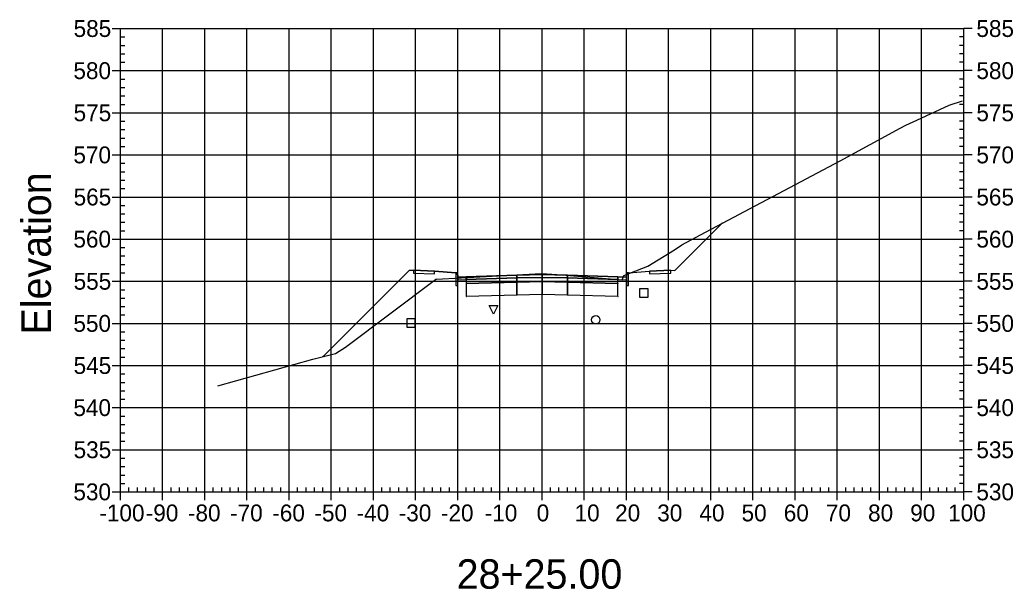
# Model space of a CAD drawing. Extents: x 704834 to 709892, y 372981 to 377533.
# Drawn here: x 708281 to 708516.6, y 376757.7 to 376892.9 of the extents above; entities that cross this region are included whole.
import ezdxf

# ---------------------------------------------------------------- set-up
doc = ezdxf.new("R2010")
doc.units = 0
for name, color, linetype in [('1', 7, 'Continuous'), ('10', 7, 'Continuous'), ('13', 7, 'Continuous'), ('14', 7, 'Continuous'), ('4', 7, 'Continuous'), ('57', 7, 'Continuous'), ('60', 7, 'Continuous'), ('Default_Xsect', 7, 'Continuous'), ('Existing', 7, 'Continuous')]:
    doc.layers.add(name, color=color, linetype=linetype)

msp = doc.modelspace()

# ---------------------------------------------------------------- linework, layer by layer
for points in [[(708436.41, 376833.39), (708447.62, 376844.6)], [(708373.41, 376833.39), (708352.98, 376812.96)], [(708374.41, 376833.43), (708373.41, 376833.39)], [(708384.41, 376832.83), (708379.41, 376833.23)], [(708425.41, 376832.83), (708430.41, 376833.23)], [(708435.41, 376833.43), (708436.41, 376833.39)]]:
    msp.add_lwpolyline(points)
for points in [[(708379.41, 376833.23), (708374.41, 376833.43), (708374.41, 376832.77), (708379.41, 376832.57)], [(708384.91, 376831.83), (708384.83, 376832.83), (708384.41, 376832.83), (708384.41, 376829.83), (708384.91, 376829.83)], [(708424.91, 376829.83), (708425.41, 376829.83), (708425.41, 376832.83), (708425, 376832.83), (708424.91, 376831.83)], [(708430.41, 376832.57), (708435.41, 376832.77), (708435.41, 376833.43), (708430.41, 376833.23)], [(708386.91, 376831.91), (708384.91, 376831.83), (708384.91, 376831.17), (708386.91, 376831.25)], [(708386.86, 376830.2), (708386.96, 376830.2), (708386.96, 376830.3), (708386.86, 376830.3)], [(708398.91, 376832.27), (708386.91, 376831.91), (708386.91, 376831.25), (708398.91, 376831.61)], [(708398.91, 376831.61), (708386.91, 376831.25), (708386.91, 376830.25), (708398.91, 376830.61)], [(708398.91, 376830.61), (708386.91, 376830.25), (708386.91, 376827.25), (708398.91, 376827.61)], [(708398.86, 376831.56), (708398.96, 376831.56), (708398.96, 376831.66), (708398.86, 376831.66)], [(708398.86, 376830.56), (708398.96, 376830.56), (708398.96, 376830.66), (708398.86, 376830.66)], [(708404.91, 376832.39), (708398.91, 376832.27), (708398.91, 376831.61), (708404.91, 376831.73)], [(708404.91, 376831.73), (708398.91, 376831.61), (708398.91, 376830.61), (708404.91, 376830.73)], [(708404.91, 376830.73), (708398.91, 376830.61), (708398.91, 376827.61), (708404.91, 376827.73)], [(708404.86, 376831.68), (708404.96, 376831.68), (708404.96, 376831.78), (708404.86, 376831.78)], [(708404.86, 376830.68), (708404.96, 376830.68), (708404.96, 376830.78), (708404.86, 376830.78)], [(708404.91, 376831.73), (708410.91, 376831.61), (708410.91, 376832.27), (708404.91, 376832.39)], [(708404.91, 376830.73), (708410.91, 376830.61), (708410.91, 376831.61), (708404.91, 376831.73)], [(708404.91, 376827.73), (708410.91, 376827.61), (708410.91, 376830.61), (708404.91, 376830.73)], [(708410.86, 376831.56), (708410.96, 376831.56), (708410.96, 376831.66), (708410.86, 376831.66)], [(708410.86, 376830.56), (708410.96, 376830.56), (708410.96, 376830.66), (708410.86, 376830.66)], [(708410.91, 376831.61), (708422.91, 376831.25), (708422.91, 376831.91), (708410.91, 376832.27)], [(708410.91, 376830.61), (708422.91, 376830.25), (708422.91, 376831.25), (708410.91, 376831.61)], [(708410.91, 376827.61), (708422.91, 376827.25), (708422.91, 376830.25), (708410.91, 376830.61)], [(708422.86, 376830.2), (708422.96, 376830.2), (708422.96, 376830.3), (708422.86, 376830.3)], [(708422.91, 376831.25), (708424.91, 376831.17), (708424.91, 376831.83), (708422.91, 376831.91)], [(708386.86, 376827.2), (708386.96, 376827.2), (708386.96, 376827.3), (708386.86, 376827.3)], [(708398.86, 376827.56), (708398.96, 376827.56), (708398.96, 376827.66), (708398.86, 376827.66)], [(708404.86, 376827.68), (708404.96, 376827.68), (708404.96, 376827.78), (708404.86, 376827.78)], [(708410.86, 376827.56), (708410.96, 376827.56), (708410.96, 376827.66), (708410.86, 376827.66)], [(708422.86, 376827.2), (708422.96, 376827.2), (708422.96, 376827.3), (708422.86, 376827.3)]]:
    msp.add_lwpolyline(points, close=True)
at = {"layer": '1'}
msp.add_lwpolyline([(708393.39, 376823.04), (708392.39, 376825.04), (708394.39, 376825.04)], close=True, dxfattribs=at)
at = {"layer": '10'}
msp.add_lwpolyline([(708372.84, 376819.9), (708374.84, 376819.9), (708374.84, 376821.9), (708372.84, 376821.9)], close=True, dxfattribs=at)
at = {"layer": '13'}
msp.add_circle((708417.64, 376821.68), 1, dxfattribs=at)
at = {"layer": '14'}
for points in [[(708447.62, 376844.6), (708447.62, 376844.65), (708447.62, 376844.6), (708447.57, 376844.6), (708447.62, 376844.6), (708447.62, 376844.55), (708447.62, 376844.6), (708447.67, 376844.6)], [(708386.91, 376831.91), (708386.91, 376831.96), (708386.91, 376831.91), (708386.86, 376831.91), (708386.91, 376831.91), (708386.91, 376831.86), (708386.91, 376831.91), (708386.96, 376831.91)], [(708404.91, 376832.39), (708404.91, 376832.44), (708404.91, 376832.39), (708404.86, 376832.39), (708404.91, 376832.39), (708404.91, 376832.34), (708404.91, 376832.39), (708404.96, 376832.39)], [(708422.91, 376831.91), (708422.91, 376831.96), (708422.91, 376831.91), (708422.86, 376831.91), (708422.91, 376831.91), (708422.91, 376831.86), (708422.91, 376831.91), (708422.96, 376831.91)], [(708352.98, 376812.96), (708352.98, 376813.01), (708352.98, 376812.96), (708352.93, 376812.96), (708352.98, 376812.96), (708352.98, 376812.91), (708352.98, 376812.96), (708353.03, 376812.96)]]:
    msp.add_lwpolyline(points, dxfattribs=at)
at = {"layer": '4'}
msp.add_lwpolyline([(708428.03, 376827.04), (708430.03, 376827.04), (708430.03, 376829.04), (708428.03, 376829.04)], close=True, dxfattribs=at)
at = {"layer": '57'}
for p, q in [((708302.91, 376890.82), (708304.91, 376890.82)), ((708304.91, 376890.82), (708504.91, 376890.82)), ((708304.91, 376780.82), (708304.91, 376890.82)), ((708304.91, 376780.82), (708304.91, 376890.82)), ((708314.91, 376780.82), (708314.91, 376890.82)), ((708324.91, 376780.82), (708324.91, 376890.82)), ((708334.91, 376780.82), (708334.91, 376890.82)), ((708344.91, 376780.82), (708344.91, 376890.82)), ((708354.91, 376780.82), (708354.91, 376890.82)), ((708364.91, 376780.82), (708364.91, 376890.82)), ((708374.91, 376780.82), (708374.91, 376890.82)), ((708384.91, 376780.82), (708384.91, 376890.82)), ((708394.91, 376780.82), (708394.91, 376890.82)), ((708404.91, 376780.82), (708404.91, 376890.82)), ((708414.91, 376780.82), (708414.91, 376890.82)), ((708424.91, 376780.82), (708424.91, 376890.82)), ((708434.91, 376780.82), (708434.91, 376890.82)), ((708444.91, 376780.82), (708444.91, 376890.82)), ((708454.91, 376780.82), (708454.91, 376890.82)), ((708464.91, 376780.82), (708464.91, 376890.82)), ((708474.91, 376780.82), (708474.91, 376890.82)), ((708484.91, 376780.82), (708484.91, 376890.82)), ((708494.91, 376780.82), (708494.91, 376890.82)), ((708504.91, 376780.82), (708504.91, 376890.82)), ((708504.91, 376780.82), (708504.91, 376890.82)), ((708506.91, 376890.82), (708504.91, 376890.82)), ((708304.91, 376888.82), (708305.91, 376888.82)), ((708304.91, 376886.82), (708305.91, 376886.82)), ((708504.91, 376888.82), (708503.91, 376888.82)), ((708504.91, 376886.82), (708503.91, 376886.82)), ((708304.91, 376884.82), (708305.91, 376884.82)), ((708504.91, 376884.82), (708503.91, 376884.82)), ((708304.91, 376882.82), (708305.91, 376882.82)), ((708504.91, 376882.82), (708503.91, 376882.82)), ((708302.91, 376880.82), (708304.91, 376880.82)), ((708304.91, 376880.82), (708504.91, 376880.82)), ((708506.91, 376880.82), (708504.91, 376880.82)), ((708304.91, 376878.82), (708305.91, 376878.82)), ((708504.91, 376878.82), (708503.91, 376878.82)), ((708304.91, 376876.82), (708305.91, 376876.82)), ((708504.91, 376876.82), (708503.91, 376876.82)), ((708304.91, 376874.82), (708305.91, 376874.82)), ((708304.91, 376872.82), (708305.91, 376872.82)), ((708504.91, 376874.82), (708503.91, 376874.82)), ((708504.91, 376872.82), (708503.91, 376872.82)), ((708302.91, 376870.82), (708304.91, 376870.82)), ((708304.91, 376870.82), (708504.91, 376870.82)), ((708506.91, 376870.82), (708504.91, 376870.82)), ((708304.91, 376868.82), (708305.91, 376868.82)), ((708504.91, 376868.82), (708503.91, 376868.82)), ((708304.91, 376866.82), (708305.91, 376866.82)), ((708504.91, 376866.82), (708503.91, 376866.82)), ((708304.91, 376864.82), (708305.91, 376864.82)), ((708504.91, 376864.82), (708503.91, 376864.82)), ((708304.91, 376862.82), (708305.91, 376862.82)), ((708504.91, 376862.82), (708503.91, 376862.82)), ((708302.91, 376860.82), (708304.91, 376860.82)), ((708304.91, 376860.82), (708504.91, 376860.82)), ((708304.91, 376858.82), (708305.91, 376858.82)), ((708504.91, 376858.82), (708503.91, 376858.82)), ((708506.91, 376860.82), (708504.91, 376860.82)), ((708304.91, 376856.82), (708305.91, 376856.82)), ((708504.91, 376856.82), (708503.91, 376856.82)), ((708304.91, 376854.82), (708305.91, 376854.82)), ((708504.91, 376854.82), (708503.91, 376854.82)), ((708304.91, 376852.82), (708305.91, 376852.82)), ((708504.91, 376852.82), (708503.91, 376852.82)), ((708302.91, 376850.82), (708304.91, 376850.82)), ((708304.91, 376850.82), (708504.91, 376850.82)), ((708506.91, 376850.82), (708504.91, 376850.82)), ((708304.91, 376848.82), (708305.91, 376848.82)), ((708304.91, 376846.82), (708305.91, 376846.82)), ((708504.91, 376848.82), (708503.91, 376848.82)), ((708504.91, 376846.82), (708503.91, 376846.82)), ((708304.91, 376844.82), (708305.91, 376844.82)), ((708504.91, 376844.82), (708503.91, 376844.82)), ((708304.91, 376842.82), (708305.91, 376842.82)), ((708504.91, 376842.82), (708503.91, 376842.82)), ((708302.91, 376840.82), (708304.91, 376840.82)), ((708304.91, 376840.82), (708504.91, 376840.82)), ((708506.91, 376840.82), (708504.91, 376840.82)), ((708304.91, 376838.82), (708305.91, 376838.82)), ((708504.91, 376838.82), (708503.91, 376838.82)), ((708304.91, 376836.82), (708305.91, 376836.82)), ((708504.91, 376836.82), (708503.91, 376836.82)), ((708304.91, 376834.82), (708305.91, 376834.82)), ((708304.91, 376832.82), (708305.91, 376832.82)), ((708504.91, 376834.82), (708503.91, 376834.82)), ((708504.91, 376832.82), (708503.91, 376832.82)), ((708302.91, 376830.82), (708304.91, 376830.82)), ((708304.91, 376830.82), (708504.91, 376830.82)), ((708506.91, 376830.82), (708504.91, 376830.82)), ((708304.91, 376828.82), (708305.91, 376828.82)), ((708504.91, 376828.82), (708503.91, 376828.82)), ((708304.91, 376826.82), (708305.91, 376826.82)), ((708504.91, 376826.82), (708503.91, 376826.82)), ((708304.91, 376824.82), (708305.91, 376824.82)), ((708504.91, 376824.82), (708503.91, 376824.82)), ((708304.91, 376822.82), (708305.91, 376822.82)), ((708504.91, 376822.82), (708503.91, 376822.82)), ((708302.91, 376820.82), (708304.91, 376820.82)), ((708304.91, 376820.82), (708504.91, 376820.82)), ((708304.91, 376818.82), (708305.91, 376818.82)), ((708504.91, 376818.82), (708503.91, 376818.82)), ((708506.91, 376820.82), (708504.91, 376820.82)), ((708304.91, 376816.82), (708305.91, 376816.82)), ((708504.91, 376816.82), (708503.91, 376816.82)), ((708304.91, 376814.82), (708305.91, 376814.82)), ((708504.91, 376814.82), (708503.91, 376814.82)), ((708304.91, 376812.82), (708305.91, 376812.82)), ((708504.91, 376812.82), (708503.91, 376812.82)), ((708302.91, 376810.82), (708304.91, 376810.82)), ((708304.91, 376810.82), (708504.91, 376810.82)), ((708506.91, 376810.82), (708504.91, 376810.82)), ((708304.91, 376808.82), (708305.91, 376808.82)), ((708304.91, 376806.82), (708305.91, 376806.82)), ((708504.91, 376808.82), (708503.91, 376808.82)), ((708504.91, 376806.82), (708503.91, 376806.82)), ((708304.91, 376804.82), (708305.91, 376804.82)), ((708504.91, 376804.82), (708503.91, 376804.82)), ((708304.91, 376802.82), (708305.91, 376802.82)), ((708504.91, 376802.82), (708503.91, 376802.82)), ((708302.91, 376800.82), (708304.91, 376800.82)), ((708304.91, 376800.82), (708504.91, 376800.82)), ((708506.91, 376800.82), (708504.91, 376800.82)), ((708304.91, 376798.82), (708305.91, 376798.82)), ((708504.91, 376798.82), (708503.91, 376798.82)), ((708304.91, 376796.82), (708305.91, 376796.82)), ((708504.91, 376796.82), (708503.91, 376796.82)), ((708304.91, 376794.82), (708305.91, 376794.82)), ((708304.91, 376792.82), (708305.91, 376792.82)), ((708504.91, 376794.82), (708503.91, 376794.82)), ((708504.91, 376792.82), (708503.91, 376792.82)), ((708302.91, 376790.82), (708304.91, 376790.82)), ((708304.91, 376790.82), (708504.91, 376790.82)), ((708506.91, 376790.82), (708504.91, 376790.82)), ((708304.91, 376788.82), (708305.91, 376788.82)), ((708504.91, 376788.82), (708503.91, 376788.82)), ((708304.91, 376786.82), (708305.91, 376786.82)), ((708504.91, 376786.82), (708503.91, 376786.82)), ((708304.91, 376784.82), (708305.91, 376784.82)), ((708504.91, 376784.82), (708503.91, 376784.82)), ((708302.91, 376780.82), (708304.91, 376780.82)), ((708304.91, 376782.82), (708305.91, 376782.82)), ((708304.91, 376780.82), (708504.91, 376780.82)), ((708304.91, 376780.82), (708504.91, 376780.82)), ((708304.91, 376778.82), (708304.91, 376780.82)), ((708306.91, 376780.82), (708306.91, 376781.82)), ((708308.91, 376780.82), (708308.91, 376781.82)), ((708310.91, 376780.82), (708310.91, 376781.82)), ((708312.91, 376780.82), (708312.91, 376781.82)), ((708314.91, 376778.82), (708314.91, 376780.82)), ((708316.91, 376780.82), (708316.91, 376781.82)), ((708318.91, 376780.82), (708318.91, 376781.82)), ((708320.91, 376780.82), (708320.91, 376781.82)), ((708322.91, 376780.82), (708322.91, 376781.82)), ((708324.91, 376778.82), (708324.91, 376780.82)), ((708326.91, 376780.82), (708326.91, 376781.82)), ((708328.91, 376780.82), (708328.91, 376781.82)), ((708330.91, 376780.82), (708330.91, 376781.82)), ((708332.91, 376780.82), (708332.91, 376781.82)), ((708334.91, 376778.82), (708334.91, 376780.82)), ((708336.91, 376780.82), (708336.91, 376781.82)), ((708338.91, 376780.82), (708338.91, 376781.82)), ((708340.91, 376780.82), (708340.91, 376781.82)), ((708342.91, 376780.82), (708342.91, 376781.82)), ((708344.91, 376778.82), (708344.91, 376780.82)), ((708346.91, 376780.82), (708346.91, 376781.82)), ((708348.91, 376780.82), (708348.91, 376781.82)), ((708350.91, 376780.82), (708350.91, 376781.82)), ((708352.91, 376780.82), (708352.91, 376781.82)), ((708354.91, 376778.82), (708354.91, 376780.82)), ((708356.91, 376780.82), (708356.91, 376781.82)), ((708358.91, 376780.82), (708358.91, 376781.82)), ((708360.91, 376780.82), (708360.91, 376781.82)), ((708362.91, 376780.82), (708362.91, 376781.82)), ((708364.91, 376778.82), (708364.91, 376780.82)), ((708366.91, 376780.82), (708366.91, 376781.82)), ((708368.91, 376780.82), (708368.91, 376781.82)), ((708370.91, 376780.82), (708370.91, 376781.82)), ((708372.91, 376780.82), (708372.91, 376781.82)), ((708374.91, 376778.82), (708374.91, 376780.82)), ((708376.91, 376780.82), (708376.91, 376781.82)), ((708378.91, 376780.82), (708378.91, 376781.82)), ((708380.91, 376780.82), (708380.91, 376781.82)), ((708382.91, 376780.82), (708382.91, 376781.82)), ((708384.91, 376778.82), (708384.91, 376780.82)), ((708386.91, 376780.82), (708386.91, 376781.82)), ((708388.91, 376780.82), (708388.91, 376781.82)), ((708390.91, 376780.82), (708390.91, 376781.82)), ((708392.91, 376780.82), (708392.91, 376781.82)), ((708394.91, 376778.82), (708394.91, 376780.82)), ((708396.91, 376780.82), (708396.91, 376781.82)), ((708398.91, 376780.82), (708398.91, 376781.82)), ((708400.91, 376780.82), (708400.91, 376781.82)), ((708402.91, 376780.82), (708402.91, 376781.82)), ((708404.91, 376778.82), (708404.91, 376780.82)), ((708406.91, 376780.82), (708406.91, 376781.82)), ((708408.91, 376780.82), (708408.91, 376781.82)), ((708410.91, 376780.82), (708410.91, 376781.82)), ((708412.91, 376780.82), (708412.91, 376781.82)), ((708414.91, 376778.82), (708414.91, 376780.82)), ((708416.91, 376780.82), (708416.91, 376781.82)), ((708418.91, 376780.82), (708418.91, 376781.82)), ((708420.91, 376780.82), (708420.91, 376781.82)), ((708422.91, 376780.82), (708422.91, 376781.82)), ((708424.91, 376778.82), (708424.91, 376780.82)), ((708426.91, 376780.82), (708426.91, 376781.82)), ((708428.91, 376780.82), (708428.91, 376781.82)), ((708430.91, 376780.82), (708430.91, 376781.82)), ((708432.91, 376780.82), (708432.91, 376781.82)), ((708434.91, 376778.82), (708434.91, 376780.82)), ((708436.91, 376780.82), (708436.91, 376781.82)), ((708438.91, 376780.82), (708438.91, 376781.82)), ((708440.91, 376780.82), (708440.91, 376781.82)), ((708442.91, 376780.82), (708442.91, 376781.82)), ((708444.91, 376778.82), (708444.91, 376780.82)), ((708446.91, 376780.82), (708446.91, 376781.82)), ((708448.91, 376780.82), (708448.91, 376781.82)), ((708450.91, 376780.82), (708450.91, 376781.82)), ((708452.91, 376780.82), (708452.91, 376781.82)), ((708454.91, 376778.82), (708454.91, 376780.82)), ((708456.91, 376780.82), (708456.91, 376781.82)), ((708458.91, 376780.82), (708458.91, 376781.82)), ((708460.91, 376780.82), (708460.91, 376781.82)), ((708462.91, 376780.82), (708462.91, 376781.82)), ((708464.91, 376778.82), (708464.91, 376780.82)), ((708466.91, 376780.82), (708466.91, 376781.82)), ((708468.91, 376780.82), (708468.91, 376781.82)), ((708470.91, 376780.82), (708470.91, 376781.82)), ((708472.91, 376780.82), (708472.91, 376781.82)), ((708474.91, 376778.82), (708474.91, 376780.82)), ((708476.91, 376780.82), (708476.91, 376781.82)), ((708478.91, 376780.82), (708478.91, 376781.82)), ((708480.91, 376780.82), (708480.91, 376781.82)), ((708482.91, 376780.82), (708482.91, 376781.82)), ((708484.91, 376778.82), (708484.91, 376780.82)), ((708486.91, 376780.82), (708486.91, 376781.82)), ((708488.91, 376780.82), (708488.91, 376781.82)), ((708490.91, 376780.82), (708490.91, 376781.82)), ((708492.91, 376780.82), (708492.91, 376781.82)), ((708494.91, 376778.82), (708494.91, 376780.82)), ((708496.91, 376780.82), (708496.91, 376781.82)), ((708498.91, 376780.82), (708498.91, 376781.82)), ((708500.91, 376780.82), (708500.91, 376781.82)), ((708502.91, 376780.82), (708502.91, 376781.82)), ((708504.91, 376782.82), (708503.91, 376782.82)), ((708504.91, 376778.82), (708504.91, 376780.82)), ((708506.91, 376780.82), (708504.91, 376780.82))]:
    msp.add_line(p, q, dxfattribs=at)
at = {"layer": 'Default_Xsect'}
msp.add_lwpolyline([(708352.98, 376812.96), (708373.41, 376833.39), (708374.41, 376833.43), (708379.41, 376833.23), (708384.41, 376832.83), (708384.83, 376832.83), (708384.91, 376831.83), (708386.91, 376831.91), (708398.91, 376832.27), (708404.91, 376832.39), (708410.91, 376832.27), (708422.91, 376831.91), (708424.91, 376831.83), (708425, 376832.83), (708425.41, 376832.83), (708430.41, 376833.23), (708435.41, 376833.43), (708436.41, 376833.39), (708447.62, 376844.6)], dxfattribs=at)
at = {"layer": 'Existing'}
msp.add_lwpolyline([(708328.03, 376806), (708350.54, 376812.33), (708355.87, 376813.7), (708358.31, 376815.18), (708379.6, 376831.25), (708379.71, 376831.33), (708379.74, 376831.33), (708379.87, 376831.34), (708385.65, 376831.65), (708385.79, 376831.62), (708403.25, 376832.58), (708404.81, 376832.69), (708409.56, 376832.33), (708423.86, 376831.19), (708424.2, 376831.94), (708424.29, 376832.16), (708425.68, 376832.73), (708430, 376834.42), (708436.35, 376838.25), (708438.08, 376839.48), (708443.66, 376842.5), (708475.64, 376859.42), (708489.86, 376867.19), (708491.15, 376867.88), (708493.76, 376869.09), (708501.45, 376872.64), (708504.59, 376873.63)], dxfattribs=at)

# ---------------------------------------------------------------- texts
at = {"layer": '1'}
msp.add_text('28+25.00', height=7, dxfattribs=at).set_placement((708384.64, 376757.82))
at = {"layer": '14'}
for p in [(708374.38, 376833.38), (708374.38, 376832.72), (708435.38, 376833.38), (708435.38, 376832.72), (708379.38, 376832.52), (708430.38, 376832.52)]:
    msp.add_text('+', height=0.1, dxfattribs=at).set_placement(p)
at = {"layer": '57'}
for s, p in [('585', (708293.79, 376888.82)), ('585', (708507.91, 376888.82)), ('580', (708293.74, 376878.82)), ('580', (708507.91, 376878.82)), ('575', (708293.79, 376868.82)), ('575', (708507.91, 376868.82)), ('570', (708293.74, 376858.82)), ('570', (708507.91, 376858.82)), ('565', (708293.79, 376848.82)), ('565', (708507.91, 376848.82)), ('560', (708293.74, 376838.82)), ('560', (708507.91, 376838.82)), ('555', (708293.79, 376828.82)), ('555', (708507.91, 376828.82)), ('550', (708293.74, 376818.82)), ('550', (708507.91, 376818.82)), ('545', (708293.79, 376808.82)), ('545', (708507.91, 376808.82)), ('540', (708293.74, 376798.82)), ('540', (708507.91, 376798.82)), ('535', (708293.79, 376788.82)), ('535', (708507.91, 376788.82)), ('530', (708293.74, 376778.82)), ('530', (708507.91, 376778.82)), ('-100', (708299.9, 376773.82)), ('-90', (708310.91, 376773.82)), ('-80', (708320.91, 376773.82)), ('-70', (708330.91, 376773.82)), ('-60', (708340.91, 376773.82)), ('-50', (708350.91, 376773.82)), ('-40', (708360.91, 376773.82)), ('-30', (708370.91, 376773.82)), ('-20', (708380.91, 376773.82)), ('-10', (708391.3, 376773.82)), ('0', (708403.62, 376773.82)), ('10', (708412.61, 376773.82)), ('20', (708422.22, 376773.82)), ('30', (708432.22, 376773.82)), ('40', (708442.22, 376773.82)), ('50', (708452.22, 376773.82)), ('60', (708462.22, 376773.82)), ('70', (708472.22, 376773.82)), ('80', (708482.22, 376773.82)), ('90', (708492.22, 376773.82)), ('100', (708501.21, 376773.82))]:
    msp.add_text(s, height=4, dxfattribs=at).set_placement(p)
at = {"layer": '60'}
msp.add_text('Elevation', height=7, rotation=90, dxfattribs=at).set_placement((708288.41, 376818.18))

doc.saveas('drawing.dxf')
